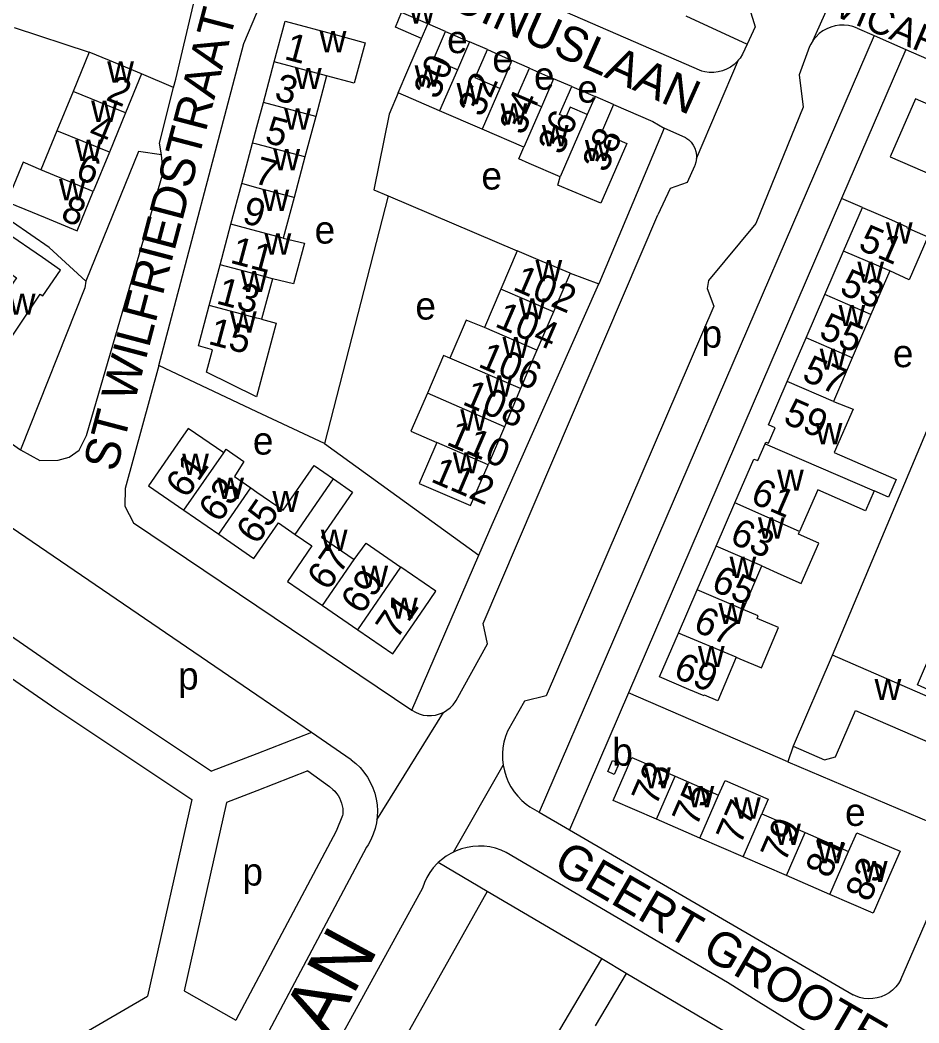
# Model space of a CAD drawing. Extents: x 162804 to 165059, y 381530 to 382901.
# Drawn here: x 163315.7 to 163445.8, y 381804.1 to 381949.2 of the extents above; entities that cross this region are included whole.
import ezdxf

# ---------------------------------------------------------------- set-up
doc = ezdxf.new("R2010")
doc.units = 0
for name, color, linetype in [('BLT_Basislijn', 7, 'Continuous'), ('BLT_Bebouwing', 7, 'Continuous'), ('BLT_Centroide', 7, 'Continuous'), ('BLT_Huisnummer', 7, 'Continuous'), ('BLT_Huisnummer_ tussenligend', 7, 'Continuous'), ('BLT_Onderverdeling_panden', 7, 'Continuous'), ('BLT_Straatnaam', 7, 'Continuous'), ('BLT_Straatnaam_hoofdweg', 7, 'Continuous'), ('BLT_Straatnaam_verkleind', 7, 'Continuous'), ('BLT_Vlakafsluiter', 7, 'Continuous')]:
    doc.layers.add(name, color=color, linetype=linetype)

msp = doc.modelspace()

# ---------------------------------------------------------------- linework, layer by layer
at = {"layer": 'BLT_Basislijn'}
for p, q in [((163414.35, 381941.82), (163368.49, 381961.77)), ((163412.08, 381949.8), (163420.93, 381945.73)), ((163314.89, 381948.14), (163325.72, 381944.55)), ((163436.84, 381948.05), (163439.32, 381946.95)), ((163377.31, 381947.53), (163380.76, 381946.06)), ((163439.32, 381946.95), (163390.86, 381834.57)), ((163439.32, 381946.95), (163443.9, 381944.94)), ((163383.36, 381944.93), (163386.89, 381943.34)), ((163443.9, 381944.94), (163434.59, 381923.36)), ((163443.9, 381944.94), (163487.35, 381925.82)), ((163389.42, 381942.25), (163392.93, 381940.71)), ((163337.94, 381939.43), (163333.31, 381941.45)), ((163395.55, 381939.58), (163398.93, 381938.13)), ((163408.92, 381933.55), (163399.45, 381911.01)), ((163412.05, 381932.18), (163408.92, 381933.55)), ((163368.99, 381923.77), (163359.77, 381887.91)), ((163368.99, 381923.77), (163387.67, 381915.82)), ((163434.59, 381923.36), (163403.75, 381851.83)), ((163437.62, 381922.09), (163434.59, 381923.36)), ((163433.27, 381857.27), (163456.94, 381913.68)), ((163395.3, 381912.56), (163399.45, 381911.01)), ((163384.02, 381876.18), (163399.45, 381911.01)), ((163350, 381892.52), (163335.81, 381899.23)), ((163359.77, 381887.91), (163350, 381892.52)), ((163266.71, 381886.95), (163320.9, 381849.51)), ((163359.77, 381887.91), (163382.1, 381871.75)), ((163350, 381851.48), (163310.55, 381878.42)), ((163382.1, 381871.75), (163384.02, 381876.18)), ((163372.41, 381849.34), (163382.1, 381871.75)), ((163307.8, 381864.64), (163323.74, 381853.63)), ((163350, 381864.42), (163372.41, 381849.34)), ((163433.24, 381857.24), (163433.27, 381857.27)), ((163323.74, 381853.63), (163343.43, 381840.49)), ((163357.88, 381846.09), (163350, 381851.48)), ((163403.75, 381851.83), (163395.21, 381832.03)), ((163426.8, 381841.84), (163403.75, 381851.83)), ((163320.9, 381849.51), (163340.59, 381836.38)), ((163357.88, 381846.09), (163350, 381843.03)), ((163362.89, 381842.67), (163357.88, 381846.09)), ((163427.57, 381844.12), (163426.8, 381841.84)), ((163350, 381843.03), (163343.43, 381840.49)), ((163363.64, 381842.16), (163362.89, 381842.67)), ((163426.8, 381841.84), (163452.14, 381831.09)), ((163357.36, 381840.53), (163350, 381837.67)), ((163350, 381837.67), (163345.62, 381835.97)), ((163340.59, 381836.38), (163334.19, 381807.96)), ((163345.62, 381835.97), (163339.48, 381808.7)), ((163389.5, 381835.35), (163390.86, 381834.57)), ((163390.86, 381834.57), (163395.21, 381832.03)), ((163395.21, 381832.03), (163436.27, 381808.14)), ((163443.15, 381810.33), (163452.14, 381831.09)), ((163365.87, 381829.49), (163351.31, 381802.03)), ((163418.08, 381809.9), (163386.08, 381828.75)), ((163383.31, 381823.11), (163376.25, 381827.27)), ((163383.31, 381823.11), (163350, 381763.68)), ((163373.95, 381823.59), (163357.37, 381793.45)), ((163399.91, 381813.32), (163383.31, 381823.11)), ((163403.43, 381811.24), (163399.91, 381813.32)), ((163403.43, 381811.24), (163398.95, 381803.64)), ((163425.83, 381798.02), (163403.43, 381811.24)), ((163339.48, 381808.7), (163346.95, 381804.49)), ((163318.03, 381798.58), (163334.19, 381807.96))]:
    msp.add_line(p, q, dxfattribs=at)
for points in [[(163337.94, 381939.43), (163338.25, 381940.64), (163340.82, 381951.5)], [(163421.25, 381950.88), (163422.08, 381948.24), (163420.93, 381945.73)], [(163335.81, 381899.23), (163348.09, 381945.81), (163350, 381950.24)], [(163436.84, 381948.05), (163436.23, 381948.27), (163435.6, 381948.41), (163434.96, 381948.48), (163434.31, 381948.46), (163433.67, 381948.37), (163433.05, 381948.2), (163432.45, 381947.95), (163431.89, 381947.63), (163431.37, 381947.24), (163430.9, 381946.79), (163430.49, 381946.29)], [(163430.49, 381946.29), (163430.15, 381945.74), (163429.96, 381945.36)], [(163429.96, 381945.36), (163428.44, 381941.29), (163429.03, 381936.59), (163422.18, 381919.75), (163415.33, 381911.52), (163415.14, 381910.35), (163416.12, 381907.8), (163391.85, 381851.41), (163388.72, 381850.63), (163386.27, 381846.31)], [(163420.93, 381945.73), (163420.25, 381944.25)], [(163419.7, 381943.46), (163419.49, 381943.22), (163419.03, 381942.78), (163418.51, 381942.41), (163417.94, 381942.1), (163417.35, 381941.87), (163416.73, 381941.71), (163416.09, 381941.63), (163415.45, 381941.63), (163414.81, 381941.71), (163414.35, 381941.82)], [(163420.25, 381944.25), (163419.91, 381943.71), (163419.7, 381943.46)], [(163264.51, 381941.77), (163261.51, 381930.5), (163261.07, 381929.43), (163261.12, 381928.16), (163261.59, 381926.27), (163264.62, 381923.5), (163278.11, 381914.01), (163300, 381898.12), (163315.8, 381887.02)], [(163336.2, 381929.7), (163335.92, 381931.37), (163337.94, 381939.43)], [(163370.43, 381938.68), (163369.14, 381935.59), (163366.92, 381924.65), (163368.99, 381923.77)], [(163401.59, 381936.98), (163407.26, 381934.53), (163408.92, 381933.55)], [(163412.05, 381932.18), (163412.47, 381931.88), (163412.83, 381931.52), (163413.13, 381931.11), (163413.36, 381930.65), (163413.52, 381930.17), (163413.6, 381929.67), (163413.6, 381929.16)], [(163315.8, 381887.02), (163318.6, 381885.47), (163321.25, 381885.53), (163322.83, 381885.95), (163324.27, 381886.95), (163325.36, 381889.1), (163336.43, 381927.14), (163336.2, 381929.7)], [(163336.2, 381929.7), (163332.88, 381930.19), (163325.26, 381911.42)], [(163413.6, 381929.16), (163413.52, 381928.65), (163413.37, 381928.16), (163413.33, 381928.07)], [(163413.33, 381928.07), (163412.25, 381925.72), (163409.8, 381924.84), (163407.99, 381921.02)], [(163378.83, 381850.73), (163383.34, 381858.95), (163382.75, 381861.89), (163407.99, 381921.02)], [(163319.96, 381916.29), (163314.62, 381919.98)], [(163319.96, 381916.29), (163325.26, 381911.42)], [(163325.26, 381911.42), (163325.12, 381910.44), (163315.8, 381887.02)], [(163335.81, 381899.23), (163330.93, 381881.41), (163330.89, 381878.85), (163332.13, 381876.44), (163350, 381864.42)], [(163376.98, 381849.01), (163377.49, 381849.31), (163377.97, 381849.68), (163378.39, 381850.11), (163378.75, 381850.59), (163378.83, 381850.73)], [(163372.41, 381849.34), (163372.93, 381849.03), (163373.48, 381848.8), (163374.06, 381848.63), (163374.65, 381848.55), (163375.25, 381848.55), (163375.84, 381848.62), (163376.42, 381848.78), (163376.98, 381849.01)], [(163386.27, 381846.31), (163385.97, 381845.52), (163385.75, 381844.71), (163385.6, 381843.89), (163385.53, 381843.05), (163385.54, 381842.21), (163385.63, 381841.37)], [(163363.64, 381842.16), (163364.31, 381841.61), (163364.93, 381841.01), (163365.49, 381840.36), (163365.98, 381839.65), (163366.41, 381838.9), (163366.77, 381838.11), (163367.05, 381837.3), (163367.26, 381836.46), (163367.39, 381835.61), (163367.43, 381834.75), (163367.4, 381833.89), (163367.35, 381833.46)], [(163357.36, 381840.53), (163360.49, 381838.27), (163360.99, 381837.87), (163361.27, 381837.59), (163361.53, 381837.29), (163361.76, 381836.96), (163361.96, 381836.62), (163362.12, 381836.26), (163362.25, 381835.88), (163362.35, 381835.49), (163362.41, 381835.1), (163362.43, 381834.7), (163362.42, 381834.3), (163362.39, 381834.11)], [(163385.63, 381841.37), (163385.8, 381840.55), (163386.05, 381839.74), (163386.37, 381838.97), (163386.76, 381838.22), (163387.23, 381837.52), (163387.75, 381836.87), (163388.34, 381836.26), (163388.98, 381835.72), (163389.5, 381835.35)], [(163362.39, 381834.11), (163361.46, 381831.84), (163346.95, 381804.49)], [(163367.35, 381833.46), (163367.29, 381833.03), (163367.1, 381832.19), (163366.84, 381831.37), (163366.49, 381830.58), (163366.08, 381829.82), (163365.87, 381829.49)], [(163378.45, 381828.79), (163378.08, 381828.61), (163377.37, 381828.18), (163376.7, 381827.68), (163376.25, 381827.27)], [(163386.08, 381828.75), (163385.32, 381829.09), (163384.53, 381829.35), (163383.72, 381829.53), (163382.89, 381829.64), (163382.06, 381829.66), (163381.23, 381829.61), (163380.41, 381829.47), (163379.61, 381829.26), (163378.83, 381828.97), (163378.45, 381828.79)], [(163376.25, 381827.27), (163376.08, 381827.12), (163375.52, 381826.5), (163375.03, 381825.84), (163374.6, 381825.12), (163374.24, 381824.37), (163373.95, 381823.59)], [(163384.31, 381781.14), (163381.69, 381782.53), (163399.91, 381813.32)], [(163507.64, 381762.13), (163500.89, 381765.16), (163494.16, 381768.26), (163487.47, 381771.43), (163480.82, 381774.68), (163474.2, 381777.99), (163467.62, 381781.38), (163461.07, 381784.84), (163454.57, 381788.37), (163448.1, 381791.97), (163441.67, 381795.64), (163435.28, 381799.37), (163428.93, 381803.18), (163422.62, 381807.06), (163418.08, 381809.9)], [(163443.15, 381810.33), (163442.82, 381809.78), (163442.43, 381809.28), (163441.98, 381808.83), (163441.48, 381808.44), (163440.93, 381808.11), (163440.34, 381807.86), (163439.73, 381807.68), (163439.1, 381807.58), (163438.46, 381807.56), (163437.83, 381807.62), (163437.2, 381807.76), (163436.6, 381807.98), (163436.27, 381808.14)]]:
    msp.add_lwpolyline(points, dxfattribs=at)
at = {"layer": 'BLT_Bebouwing'}
for p, q in [((163374.75, 381948.65), (163370.93, 381950.32)), ((163377.31, 381947.53), (163374.75, 381948.65)), ((163380.76, 381946.06), (163379, 381942.01)), ((163383.36, 381944.93), (163380.76, 381946.06)), ((163325.72, 381944.55), (163323.4, 381938.87)), ((163386.89, 381943.34), (163385.14, 381939.31)), ((163389.42, 381942.25), (163386.89, 381943.34)), ((163350.94, 381937.29), (163352.51, 381943.16)), ((163333.31, 381941.45), (163330.99, 381935.77)), ((163360.08, 381941.14), (163358.51, 381935.27)), ((163392.93, 381940.71), (163391.18, 381936.66)), ((163395.55, 381939.58), (163392.93, 381940.71)), ((163323.4, 381938.87), (163321.07, 381933.19)), ((163376.43, 381936.08), (163370.43, 381938.68)), ((163398.93, 381938.13), (163397.8, 381935.52)), ((163401.59, 381936.98), (163398.93, 381938.13)), ((163350, 381933.77), (163350.94, 381937.29)), ((163382.58, 381933.41), (163376.43, 381936.08)), ((163330.99, 381935.77), (163328.66, 381930.09)), ((163358.51, 381935.27), (163356.95, 381929.39)), ((163321.07, 381933.19), (163318.74, 381927.51)), ((163349.37, 381931.41), (163350, 381933.77)), ((163388.61, 381930.8), (163382.58, 381933.41)), ((163347.81, 381925.54), (163349.37, 381931.41)), ((163328.66, 381930.09), (163326.33, 381924.4)), ((163356.95, 381929.39), (163355.38, 381923.52)), ((163346.24, 381919.67), (163347.81, 381925.54)), ((163355.38, 381923.52), (163353.81, 381917.65)), ((163434.89, 381915.78), (163437.62, 381922.09)), ((163344.67, 381913.79), (163346.24, 381919.67)), ((163387.67, 381915.82), (163385.29, 381910.28)), ((163432.17, 381909.49), (163434.89, 381915.78)), ((163343.1, 381907.92), (163344.67, 381913.79)), ((163441.56, 381912.9), (163438.84, 381906.6)), ((163352.24, 381911.77), (163350.68, 381905.9)), ((163395.3, 381912.56), (163392.91, 381907)), ((163385.29, 381910.28), (163382.91, 381904.71)), ((163429.45, 381903.2), (163432.17, 381909.49)), ((163350.68, 381905.9), (163352.8, 381905.33)), ((163392.91, 381907), (163390.51, 381901.44)), ((163438.84, 381906.6), (163436.12, 381900.31)), ((163426.73, 381896.9), (163429.45, 381903.2)), ((163390.51, 381901.44), (163388.12, 381895.88)), ((163436.12, 381900.31), (163433.4, 381894.02)), ((163388.12, 381895.88), (163385.83, 381890.33)), ((163385.83, 381890.33), (163383.44, 381884.82)), ((163349.12, 381881.5), (163350, 381880.89)), ((163339.41, 381878.29), (163344.49, 381874.79)), ((163416.44, 381873.06), (163419.16, 381879.35)), ((163413.71, 381866.77), (163416.44, 381873.06)), ((163420.33, 381863.9), (163423.06, 381870.2)), ((163410.99, 381860.47), (163413.71, 381866.77)), ((163359.5, 381864.47), (163364.58, 381860.97)), ((163433.24, 381857.24), (163427.57, 381844.12)), ((163433.25, 381857.28), (163433.24, 381857.24)), ((163433.27, 381857.27), (163433.25, 381857.28)), ((163410.51, 381839.77), (163416.78, 381837.05)), ((163414.08, 381830.82), (163407.81, 381833.54)), ((163423.05, 381834.33), (163429.32, 381831.61)), ((163429.32, 381831.61), (163435.59, 381828.9)), ((163420.35, 381828.1), (163414.08, 381830.82)), ((163426.62, 381825.39), (163420.35, 381828.1)), ((163432.89, 381822.67), (163426.62, 381825.39))]:
    msp.add_line(p, q, dxfattribs=at)
for points in [[(163373.83, 381946.53), (163370.05, 381948.17), (163370.93, 381950.32)], [(163352.51, 381943.16), (163354.07, 381949.03), (163361.65, 381947), (163365.65, 381945.93), (163364.09, 381940.07), (163360.08, 381941.14)], [(163370.43, 381938.68), (163371.84, 381941.95), (163373.83, 381946.53)], [(163379, 381942.01), (163375.56, 381943.5), (163377.31, 381947.53)], [(163385.14, 381939.31), (163381.59, 381940.85), (163383.36, 381944.93)], [(163333.31, 381941.45), (163328.68, 381943.34), (163325.72, 381944.55)], [(163391.18, 381936.66), (163387.66, 381938.19), (163389.42, 381942.25)], [(163397.8, 381935.52), (163395.32, 381936.59), (163394.7, 381935.15), (163393.79, 381935.54), (163395.55, 381939.58)], [(163451.72, 381935.01), (163445.29, 381937.8), (163441.64, 381929.4), (163448.06, 381926.6)], [(163401.59, 381936.98), (163399.84, 381932.94), (163403.51, 381931.35), (163399.77, 381922.72), (163393.54, 381925.33), (163393.9, 381926.53)], [(163393.9, 381926.53), (163389.41, 381928.47), (163387.89, 381929.13), (163388.61, 381930.8)], [(163318.74, 381927.51), (163316.17, 381928.65), (163313.82, 381922.9), (163316.42, 381921.83), (163319.38, 381920.62), (163324.01, 381918.72), (163326.33, 381924.4)], [(163437.62, 381922.09), (163441.8, 381920.28), (163444.02, 381919.3), (163443.97, 381919.2), (163447.07, 381917.85)], [(163313.62, 381918.52), (163311.06, 381914.82), (163315.24, 381911.92), (163313.09, 381908.81), (163311.31, 381910.04), (163309.46, 381907.35), (163306.61, 381903.24), (163311.93, 381899.57), (163318.65, 381909.56), (163319.05, 381909.28), (163321.61, 381912.99), (163318.96, 381914.83), (163313.62, 381918.52)], [(163353.81, 381917.65), (163356.89, 381916.93), (163355.31, 381911.03), (163352.24, 381911.77)], [(163447.07, 381917.85), (163444.35, 381911.62), (163441.56, 381912.9)], [(163395.3, 381912.56), (163390.71, 381914.52), (163387.67, 381915.82)], [(163352.8, 381905.33), (163349.96, 381894.7), (163342.72, 381898.25), (163343.59, 381901.5), (163341.54, 381902.05), (163343.1, 381907.92)], [(163382.91, 381904.71), (163380.28, 381905.79), (163377.91, 381900.27)], [(163377.91, 381900.27), (163377.01, 381900.66), (163374.66, 381895.22)], [(163423.53, 381887.89), (163423.62, 381888.12), (163424.01, 381887.96), (163425, 381890.21), (163424.02, 381890.61), (163426.73, 381896.9)], [(163374.66, 381895.22), (163372.28, 381889.69), (163376.04, 381888.05)], [(163433.4, 381894.02), (163436.29, 381892.88), (163433.54, 381886.62), (163442.51, 381882.73), (163441.39, 381880.17), (163439.29, 381881.08)], [(163345.2, 381886.59), (163340.08, 381890.12), (163338.96, 381888.5), (163334.34, 381881.79), (163339.41, 381878.29)], [(163345.2, 381886.59), (163345.54, 381887.09), (163348.11, 381885.32), (163346.74, 381883.14), (163349.12, 381881.5)], [(163376.04, 381888.05), (163373.48, 381882.15), (163380.88, 381878.93), (163383.44, 381884.82)], [(163419.16, 381879.35), (163421.89, 381885.67), (163422.48, 381885.46), (163423.53, 381887.89)], [(163350, 381880.89), (163353.82, 381878.27), (163358.27, 381884.73), (163361.07, 381882.8)], [(163361.07, 381882.8), (163363.84, 381880.89), (163359.36, 381874.38), (163364.09, 381871.12)], [(163439.29, 381881.08), (163438.03, 381878.2), (163431.16, 381881.22), (163428.52, 381875.21)], [(163350, 381871.92), (163353.12, 381876.44), (163355.54, 381874.77)], [(163423.06, 381870.2), (163425.78, 381868.99), (163428.74, 381867.68), (163431.3, 381873.51), (163428.34, 381874.81), (163428.52, 381875.21)], [(163344.49, 381874.79), (163349.57, 381871.29), (163350, 381871.92)], [(163355.54, 381874.77), (163357.97, 381873.1), (163354.43, 381867.97), (163359.5, 381864.47)], [(163364.09, 381871.12), (163365.8, 381873.5), (163370.82, 381870.03)], [(163364.58, 381860.97), (163369.65, 381857.47), (163374.24, 381864.12), (163375.9, 381866.54), (163370.82, 381870.03)], [(163419.36, 381856.99), (163419.89, 381856.77), (163423, 381855.44), (163425.48, 381861.28), (163422.37, 381862.6), (163422.53, 381862.98), (163420.33, 381863.9)], [(163419.36, 381856.99), (163416.67, 381850.68), (163414.77, 381851.49), (163414.73, 381851.39), (163412.49, 381852.31), (163408.25, 381854.14), (163410.99, 381860.47)], [(163452.27, 381850.06), (163447.69, 381852.05), (163445.57, 381852.98), (163447.96, 381858.5)], [(163450.45, 381849.82), (163433.27, 381857.27)], [(163427.57, 381844.12), (163432.13, 381842.14), (163433.7, 381842.56), (163436.61, 381849.26), (163448.07, 381844.33), (163450.45, 381849.82)], [(163407.81, 381833.54), (163401.54, 381836.26), (163404.24, 381842.49), (163410.51, 381839.77)], [(163416.78, 381837.05), (163417.75, 381839.14), (163423.96, 381836.44), (163423.05, 381834.33)], [(163435.59, 381828.9), (163436.79, 381831.6), (163443.06, 381828.94), (163441.86, 381826.18), (163439.16, 381819.95), (163432.89, 381822.67)]]:
    msp.add_lwpolyline(points, dxfattribs=at)
msp.add_lwpolyline([(163400.75, 381840.46), (163401.44, 381842.07), (163402.41, 381841.65), (163401.71, 381840.04)], close=True, dxfattribs=at)
at = {"layer": 'BLT_Onderverdeling_panden'}
for p, q in [((163373.83, 381946.53), (163374.75, 381948.65)), ((163360.08, 381941.14), (163352.51, 381943.16)), ((163379, 381942.01), (163376.43, 381936.08)), ((163385.14, 381939.31), (163382.58, 381933.41)), ((163330.99, 381935.77), (163323.4, 381938.87)), ((163358.51, 381935.27), (163350.94, 381937.29)), ((163391.18, 381936.66), (163388.61, 381930.8)), ((163397.8, 381935.52), (163393.9, 381926.53)), ((163328.66, 381930.09), (163321.07, 381933.19)), ((163350, 381931.24), (163349.37, 381931.41)), ((163356.95, 381929.39), (163350, 381931.24)), ((163326.33, 381924.4), (163318.74, 381927.51)), ((163350, 381924.95), (163347.81, 381925.54)), ((163355.38, 381923.52), (163350, 381924.95)), ((163350, 381918.66), (163346.24, 381919.67)), ((163353.81, 381917.65), (163350, 381918.66)), ((163441.56, 381912.9), (163434.89, 381915.78)), ((163350, 381912.37), (163344.67, 381913.79)), ((163352.24, 381911.77), (163350, 381912.37)), ((163392.91, 381907), (163385.29, 381910.28)), ((163438.84, 381906.6), (163432.17, 381909.49)), ((163350, 381906.08), (163343.1, 381907.92)), ((163350.68, 381905.9), (163350, 381906.08)), ((163390.51, 381901.44), (163382.91, 381904.71)), ((163436.12, 381900.31), (163429.45, 381903.2)), ((163388.12, 381895.88), (163377.91, 381900.27)), ((163433.4, 381894.02), (163426.73, 381896.9)), ((163385.83, 381890.33), (163374.66, 381895.22)), ((163383.44, 381884.82), (163376.04, 381888.05)), ((163423.53, 381887.89), (163439.29, 381881.08)), ((163339.41, 381878.29), (163345.2, 381886.59)), ((163355.54, 381874.77), (163361.07, 381882.8)), ((163344.49, 381874.79), (163349.12, 381881.5)), ((163428.52, 381875.21), (163419.16, 381879.35)), ((163423.06, 381870.2), (163416.44, 381873.06)), ((163359.5, 381864.47), (163364.09, 381871.12)), ((163364.58, 381860.97), (163370.82, 381870.03)), ((163420.33, 381863.9), (163413.71, 381866.77)), ((163419.36, 381856.99), (163410.99, 381860.47)), ((163407.81, 381833.54), (163410.51, 381839.77)), ((163414.08, 381830.82), (163416.78, 381837.05)), ((163420.35, 381828.1), (163423.05, 381834.33)), ((163426.62, 381825.39), (163429.32, 381831.61)), ((163432.89, 381822.67), (163435.59, 381828.9))]:
    msp.add_line(p, q, dxfattribs=at)
at = {"layer": 'BLT_Vlakafsluiter'}
for p, q in [((163430.49, 381946.29), (163435.77, 381958.25)), ((163413.6, 381929.16), (163419.7, 381943.46)), ((163367.35, 381833.46), (163376.98, 381849.01)), ((163378.45, 381828.79), (163385.63, 381841.37))]:
    msp.add_line(p, q, dxfattribs=at)

# ---------------------------------------------------------------- texts
at = {"layer": 'BLT_Centroide'}
for s, p in [('w', (163371.98, 381948.7)), ('w', (163359.08, 381944.53)), ('e', (163377.52, 381944.42)), ('e', (163384.06, 381941.66)), ('w', (163328.35, 381940.16)), ('w', (163355.51, 381939.22)), ('w', (163372.82, 381939.57)), ('e', (163390.09, 381939.14)), ('w', (163378.89, 381937.01)), ('e', (163396.35, 381937.26)), ('w', (163326.02, 381934.47)), ('w', (163353.95, 381933.34)), ('w', (163385.25, 381934.09)), ('w', (163391.23, 381930.93)), ('w', (163323.7, 381928.81)), ('w', (163397.45, 381928.79)), ('w', (163352.38, 381927.47)), ('e', (163382.48, 381924.68)), ('w', (163321.38, 381923.12)), ('w', (163350.8, 381921.59)), ('e', (163358.35, 381916.86)), ('w', (163441, 381916.84)), ('w', (163351.1, 381915.25)), ('w', (163390.3, 381911.41)), ('w', (163347.67, 381909.84)), ('w', (163436.87, 381911.19)), ('w', (163314.11, 381906.55)), ('e', (163372.93, 381905.86)), ('w', (163387.91, 381905.88)), ('w', (163346.1, 381903.97)), ('w', (163434.15, 381904.91)), ('p', (163414.33, 381901.8)), ('w', (163385.52, 381900.28)), ('w', (163431.42, 381898.59)), ('e', (163442.01, 381898.97)), ('w', (163383.13, 381894.72)), ('w', (163379.43, 381889.78)), ('w', (163430.84, 381887.8)), ('e', (163349.42, 381886.32)), ('w', (163339.19, 381883.39)), ('w', (163378.35, 381883.59)), ('w', (163425.26, 381881.08)), ('w', (163344.27, 381879.89)), ('w', (163352.23, 381878)), ('w', (163422.49, 381874.16)), ('w', (163359.25, 381872.39)), ('w', (163418.38, 381868.47)), ('w', (163365.12, 381867.17)), ('w', (163369.41, 381862.55)), ('w', (163416.78, 381861.78)), ('w', (163413.81, 381855.56)), ('p', (163338.6, 381852.31)), ('w', (163439.36, 381850.78)), ('b', (163401.42, 381841.3)), ('w', (163406.02, 381838)), ('w', (163412.3, 381835.28)), ('w', (163419.02, 381833.64)), ('e', (163435.09, 381832.58)), ('w', (163424.84, 381829.84)), ('w', (163431.11, 381827.16)), ('w', (163437.38, 381824.44)), ('p', (163347.91, 381823.95))]:
    msp.add_text(s, height=4, dxfattribs=at).set_placement(p)
at = {"layer": 'BLT_Huisnummer'}
for s, rotation, p in [('1', 345.0559, (163353.81, 381943.6)), ('30', 66.5615, (163376.16, 381937.58)), ('2', 337.7328, (163328, 381937.69)), ('34', 66.5617, (163388.57, 381932.4)), ('5', 345.0578, (163350.98, 381931.53)), ('38', 66.5542, (163400.56, 381926.99)), ('8', 337.7283, (163321.42, 381920.37)), ('9', 345.0596, (163347.7, 381919.91)), ('51', 336.6077, (163436.82, 381916.1)), ('102', 336.6898, (163386.86, 381910.23)), ('15', 345.0605, (163342.8, 381902.37)), ('55', 336.6087, (163431.12, 381903.33)), ('106', 336.6929, (163381.85, 381899.1)), ('59', 336.5921, (163425.97, 381890.97)), ('61', 55.4328, (163339.81, 381879.82)), ('112', 336.83, (163375, 381882.47)), ('61', 336.6012, (163421.22, 381879.45)), ('65', 55.4241, (163350.01, 381873.12)), ('67', 55.4323, (163360.27, 381866.45)), ('65', 336.6053, (163415.54, 381866.76)), ('71', 55.4363, (163370.2, 381859.43)), ('69', 336.6092, (163410.07, 381854.19)), ('73', 66.5698, (163407.71, 381835.3)), ('77', 66.5674, (163419.94, 381829.69)), ('83', 66.5587, (163438.64, 381821.4))]:
    msp.add_text(s, height=4, rotation=rotation, dxfattribs=at).set_placement(p)
at = {"layer": 'BLT_Huisnummer_ tussenligend'}
for s, rotation, p in [('3', 345.0559, (163352.37, 381937.7)), ('32', 66.5615, (163382.61, 381935.01)), ('36', 66.5617, (163394.15, 381929.54)), ('4', 337.7328, (163325.41, 381932.11)), ('6', 337.7328, (163323.55, 381926.38)), ('7', 345.0578, (163349.39, 381925.66)), ('11', 345.0596, (163345.98, 381914.11)), ('53', 336.6077, (163434.12, 381909.69)), ('13', 345.0596, (163343.97, 381908.22)), ('104', 336.6898, (163384.27, 381904.93)), ('57', 336.6087, (163428.68, 381897.18)), ('108', 336.6929, (163379.57, 381893.65)), ('110', 336.6929, (163377.25, 381887.81)), ('63', 55.4328, (163344.57, 381876.3)), ('63', 336.6012, (163418.23, 381873.61)), ('69', 55.4323, (163365.15, 381863.02)), ('67', 336.6053, (163412.95, 381860.9)), ('75', 66.5698, (163413.58, 381832.3)), ('79', 66.5674, (163426.38, 381827.12)), ('81', 66.5674, (163432.86, 381824.82))]:
    msp.add_text(s, height=4, rotation=rotation, dxfattribs=at).set_placement(p)
at = {"layer": 'BLT_Straatnaam'}
for s, height, rotation, p in [('ST LEBUINUSLAAN', 4.9999, 335.9225, (163356.65, 381960.43)), ('ST WILFRIEDSTRAAT', 5, 75.2634, (163329.64, 381883.68)), ('GEERT GROOTESTRAAT', 5, 329.8331, (163392.63, 381826.32))]:
    msp.add_text(s, height=height, rotation=rotation, dxfattribs=at).set_placement(p)
at = {"layer": 'BLT_Straatnaam_hoofdweg'}
msp.add_text('ST PETRUS CANISIUSLAAN', height=8, rotation=61.4841, dxfattribs=at).set_placement((163300.05, 381690.41))
at = {"layer": 'BLT_Straatnaam_verkleind'}
msp.add_text('VICARIS VAN ALPHENSTRAAT', height=4, rotation=337.2503, dxfattribs=at).set_placement((163433.06, 381950))

doc.saveas('drawing.dxf')
